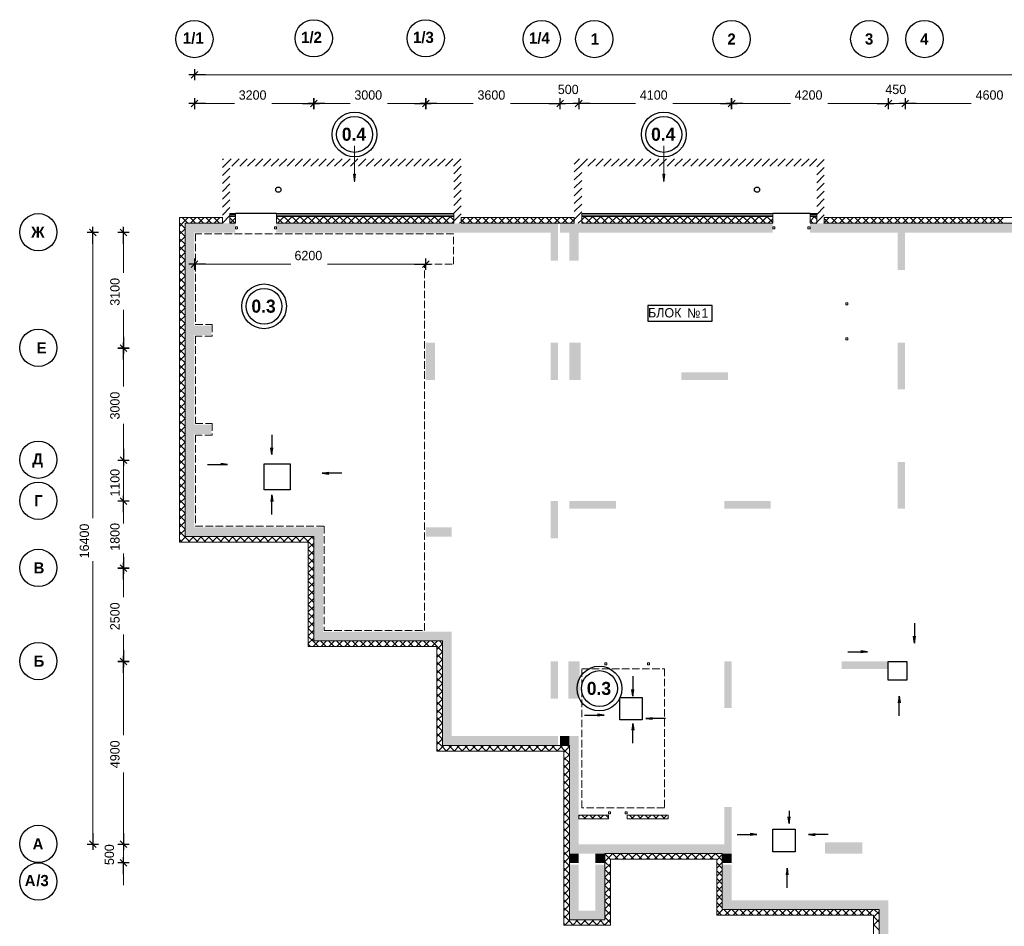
# Model space of a CAD drawing. Header units: millimetres. Extents: x -93479 to 1057970, y -66333 to 172656.
# Tile 471 of 473: x 963027 to 989418, y 95422 to 119730. Entities that reach past the tile are written whole.
import ezdxf

# ---------------------------------------------------------------- set-up
doc = ezdxf.new("R2010")
doc.units = ezdxf.units.MM
doc.linetypes.add('______2', pattern=[270, 200, -70])
doc.linetypes.add('______5', pattern=[1100, 800, -100, 100, -100])
for name, color, linetype, lineweight in [('Standard', 7, 'Continuous', 25), ('Навесной фасад', 7, 'Continuous', 25), ('Общий01', 7, 'Continuous', 13), ('Оси', 40, '______5', 18), ('Стена', 7, 'Continuous', 50), ('Уровень пола', 7, 'Continuous', 13)]:
    doc.layers.add(name, color=color, linetype=linetype, lineweight=lineweight)
doc.layers.add('Стена_ бетон несущ.', color=7, linetype='Continuous', lineweight=70, true_color=0xb4b496)
doc.styles.add('MtXpl_Century_Gothic', font='GOTHIC.TTF')
doc.styles.add('MtXpl_Century_Gothic_1', font='GOTHICB.TTF')
doc.styles.add('MtXpl_Segoe_UI_Symbo', font='seguisym.ttf')

# ---------------------------------------------------------------- blocks, each defined once
blk = doc.blocks.new('проверка')
at = {"layer": 'Навесной фасад', "linetype": 'Continuous', "lineweight": 18, "true_color": 0xf0b464, "transparency": 33554687}
for points in [[(-4636, -3137), (-4486, -3137), (-4486, -3097), (-4636, -3097)], [(-3386, -3137), (1364, -3137), (1364, -3097), (-3386, -3097)], [(4794, -3137), (9914, -3137), (9914, -3097), (4794, -3097)], [(11094, -3097), (10914, -3097), (10914, -3137), (11094, -3137)]]:
    blk.add_hatch(color=31, dxfattribs=at).paths.add_polyline_path(points)
at = {"layer": 'Стена_ бетон несущ.', "linetype": 'Continuous', "lineweight": 18, "true_color": 0xf1f1f1, "transparency": 33554687}
for points in [[(-5836, -3607), (-4486, -3607), (-4486, -3357), (-5836, -3357)], [(-3386, -3607), (3964, -3607), (3964, -3357), (-3386, -3357)], [(4164, -4357), (4164, -3357), (3964, -3357), (3964, -4357)], [(4214, -3607), (9914, -3607), (9914, -3357), (4214, -3357)], [(13264, -3357), (10914, -3357), (10914, -3607), (13264, -3607)], [(13464, -4607), (13464, -3357), (13264, -3357), (13264, -4607)], [(13464, -3607), (17864, -3607), (17864, -3357), (13464, -3357)], [(-5586, -8756), (-5586, -3607), (-5836, -3607), (-5836, -8756)], [(4714, -4357), (4714, -3607), (4464, -3607), (4464, -4357)], [(-5586, -6356), (-5136, -6356), (-5136, -6106), (-5586, -6106)], [(614, -6557), (614, -7557), (864, -7557), (864, -6557)], [(4164, -7557), (4164, -6557), (3964, -6557), (3964, -7557)], [(4764, -7557), (4764, -6557), (4464, -6557), (4464, -7557)], [(13264, -6557), (13264, -7807), (13464, -7807), (13464, -6557)], [(8714, -7357), (7464, -7357), (7464, -7557), (8714, -7557)], [(-5586, -11757), (-5586, -8756), (-5836, -8756), (-5836, -11757)], [(-5136, -8756), (-5586, -8756), (-5586, -9006), (-5136, -9006)], [(13464, -11007), (13464, -9757), (13264, -9757), (13264, -11007)], [(3964, -10807), (3964, -11807), (4164, -11807), (4164, -10807)], [(4464, -11007), (5714, -11007), (5714, -10807), (4464, -10807)], [(8614, -11007), (9864, -11007), (9864, -10807), (8614, -10807)], [(-2386, -11507), (-5586, -11507), (-5586, -11757), (-2386, -11757)], [(-2136, -14557), (-2136, -11507), (-2386, -11507), (-2386, -14557)], [(1314, -11507), (614, -11507), (614, -11757), (1314, -11757)], [(1314, -14307), (-2136, -14307), (-2136, -14557), (1314, -14557)], [(1314, -17357), (1314, -14557), (1064, -14557), (1064, -17357)], [(4164, -16107), (4164, -15107), (3964, -15107), (3964, -16107)], [(4739, -16107), (4739, -15107), (4439, -15107), (4439, -16107)], [(8814, -16357), (8814, -15107), (8614, -15107), (8614, -16357)], [(13013, -15107), (11764, -15107), (11764, -15307), (13013, -15307)], [(4164, -17107), (1314, -17107), (1314, -17357), (4164, -17357)], [(4464, -17107), (4214, -17107), (4214, -17357), (4464, -17357)], [(4714, -20257), (4714, -17107), (4464, -17107), (4464, -20257)], [(8814, -20257), (8814, -19007), (8614, -19007), (8614, -20257)], [(8614, -20007), (4714, -20007), (4714, -20257), (5164, -20257), (5414, -20257), (8614, -20257)], [(12314, -19957), (11314, -19957), (11314, -20257), (12314, -20257)], [(4714, -20507), (4714, -20257), (4464, -20257), (4464, -20507)], [(5164, -20257), (5164, -20507), (5414, -20507), (5414, -20257)], [(8814, -20507), (8814, -20257), (8564, -20257), (8564, -20507)], [(4714, -22037), (4714, -20557), (4464, -20557), (4464, -22037)], [(5164, -20557), (5164, -21787), (5414, -21787), (5414, -20557)], [(8814, -21757), (8814, -20557), (8564, -20557), (8564, -21757)], [(12764, -21507), (8814, -21507), (8814, -21757), (12764, -21757)], [(13014, -26257), (13014, -21507), (12764, -21507), (12764, -21757), (12764, -26257)], [(5414, -21787), (4714, -21787), (4714, -22037), (5414, -22037)]]:
    blk.add_hatch(color=7, dxfattribs=at).paths.add_polyline_path(points)
at = {"layer": 'Уровень пола', "linetype": 'Continuous', "lineweight": 13, "transparency": 33554687}
for points in [[(-1324, -2039), (-1294, -2249), (-1264, -2039)], [(6966, -2039), (6996, -2249), (7026, -2039)]]:
    blk.add_hatch(color=202, dxfattribs=at).paths.add_polyline_path(points)
at = {"color": 0, "linetype": 'ByBlock', "lineweight": -2}
for p, q in [((-5286, 625), (-5736, 625)), ((-5496, 715), (-5676, 535)), ((-5586, 775), (-5586, 475)), ((-5586, 0), (-5586, -300)), ((-2386, -300), (-2386, 0)), ((-2386, 0), (-2386, -300)), ((614, -300), (614, 0)), ((614, 0), (614, -300)), ((4214, -300), (4214, 0)), ((4214, -300), (4214, 0)), ((4714, 0), (4714, -300)), ((4714, 0), (4714, -300)), ((8814, -300), (8814, 0)), ((8814, 0), (8814, -300)), ((13014, -300), (13014, 0)), ((13014, -300), (13014, 0)), ((13464, 0), (13464, -300)), ((13464, 0), (13464, -300)), ((-5286, -150), (-5736, -150)), ((-5496, -60), (-5676, -240)), ((-2686, -150), (-2236, -150)), ((-2086, -150), (-2536, -150)), ((-2476, -240), (-2296, -60)), ((-2296, -60), (-2476, -240)), ((314, -150), (764, -150)), ((914, -150), (464, -150)), ((524, -240), (704, -60)), ((704, -60), (524, -240)), ((3914, -150), (4364, -150)), ((3914, -150), (4364, -150)), ((4124, -240), (4304, -60)), ((4124, -240), (4304, -60)), ((5014, -150), (4564, -150)), ((5014, -150), (4564, -150)), ((4804, -60), (4624, -240)), ((4804, -60), (4624, -240)), ((8514, -150), (8964, -150)), ((9114, -150), (8664, -150)), ((8724, -240), (8904, -60)), ((8904, -60), (8724, -240)), ((12714, -150), (13164, -150)), ((12714, -150), (13164, -150)), ((12924, -240), (13104, -60)), ((12924, -240), (13104, -60)), ((13764, -150), (13314, -150)), ((13764, -150), (13314, -150)), ((13554, -60), (13374, -240)), ((13554, -60), (13374, -240)), ((-8156, -3607), (-8456, -3607)), ((-8216, -3697), (-8396, -3517)), ((-8306, -3907), (-8306, -3457)), ((-7336, -3607), (-7636, -3607)), ((-7396, -3697), (-7576, -3517)), ((-7486, -3907), (-7486, -3457)), ((-5286, -4454), (-5736, -4454)), ((-5496, -4364), (-5676, -4544)), ((-5586, -4304), (-5586, -4604)), ((314, -4454), (764, -4454)), ((524, -4544), (704, -4364)), ((614, -4604), (614, -4304)), ((-7486, -6407), (-7486, -6857)), ((-7486, -7007), (-7486, -6557)), ((-7336, -6707), (-7636, -6707)), ((-7636, -6707), (-7336, -6707)), ((-7396, -6797), (-7576, -6617)), ((-7576, -6617), (-7396, -6797)), ((-7486, -9407), (-7486, -9857)), ((-7486, -9407), (-7486, -9857)), ((-7636, -9707), (-7336, -9707)), ((-7636, -9707), (-7336, -9707)), ((-7576, -9617), (-7396, -9797)), ((-7576, -9617), (-7396, -9797)), ((-7336, -10807), (-7636, -10807)), ((-7336, -10807), (-7636, -10807)), ((-7396, -10897), (-7576, -10717)), ((-7396, -10897), (-7576, -10717)), ((-7486, -11107), (-7486, -10657)), ((-7486, -11107), (-7486, -10657)), ((-7486, -12307), (-7486, -12757)), ((-7336, -12607), (-7636, -12607)), ((-7636, -12607), (-7336, -12607)), ((-7396, -12697), (-7576, -12517)), ((-7576, -12517), (-7396, -12697)), ((-7486, -12907), (-7486, -12457)), ((-7396, -15197), (-7576, -15017)), ((-7576, -15017), (-7396, -15197)), ((-7486, -14807), (-7486, -15257)), ((-7486, -15407), (-7486, -14957)), ((-7336, -15107), (-7636, -15107)), ((-7636, -15107), (-7336, -15107)), ((-8306, -19707), (-8306, -20157)), ((-7486, -19707), (-7486, -20157)), ((-7486, -19707), (-7486, -20157)), ((-8456, -20007), (-8156, -20007)), ((-8396, -19917), (-8216, -20097)), ((-7636, -20007), (-7336, -20007)), ((-7636, -20007), (-7336, -20007)), ((-7576, -19917), (-7396, -20097)), ((-7576, -19917), (-7396, -20097)), ((-7336, -20507), (-7636, -20507)), ((-7396, -20597), (-7576, -20417)), ((-7486, -20807), (-7486, -20357))]:
    blk.add_line(p, q, dxfattribs=at)
for centre, radius in [((-5587, 1581), 500), ((-2387, 1601), 500), ((613, 1601), 500), ((3723, 1581), 500), ((5133, 1581), 500), ((8813, 1581), 500), ((12503, 1581), 500), ((13983, 1581), 500), ((-1294, -976), 600), ((-1294, -976), 480), ((6996, -976), 600), ((6996, -976), 480), ((-9769, -3597), 500), ((-3719, -5584), 600), ((-3719, -5584), 480), ((-9769, -6697), 500), ((-9769, -9697), 500), ((-9769, -10797), 500), ((-9769, -12597), 500), ((-9769, -15097), 500), ((5271, -15833), 600), ((5271, -15833), 480), ((-9769, -19997), 500), ((-9769, -21007), 500)]:
    blk.add_circle(centre, radius, dxfattribs=at)
at = {"layer": 'Standard', "color": 7, "linetype": 'Continuous', "lineweight": 13, "transparency": 33554687}
for p, q in [((-4486, -3454), (-4430, -3454)), ((-4486, -3510), (-4486, -3454)), ((-4430, -3510), (-4486, -3510)), ((-4430, -3454), (-4430, -3510)), ((-3442, -3454), (-3386, -3454)), ((-3442, -3510), (-3442, -3454)), ((-3386, -3510), (-3442, -3510)), ((-3386, -3454), (-3386, -3510)), ((9914, -3454), (9970, -3454)), ((9914, -3510), (9914, -3454)), ((9970, -3510), (9914, -3510)), ((9970, -3454), (9970, -3510)), ((10858, -3454), (10914, -3454)), ((10858, -3510), (10858, -3454)), ((10914, -3510), (10858, -3510)), ((10914, -3454), (10914, -3510)), ((11876, -5543), (11876, -5487)), ((11876, -5487), (11932, -5487)), ((11932, -5487), (11932, -5543)), ((11932, -5543), (11876, -5543)), ((11876, -6487), (11876, -6431)), ((11876, -6431), (11932, -6431)), ((11932, -6487), (11876, -6487)), ((11932, -6431), (11932, -6487)), ((5414, -15139), (5470, -15139)), ((5414, -15195), (5414, -15139)), ((5470, -15195), (5414, -15195)), ((5470, -15139), (5470, -15195)), ((6614, -15139), (6558, -15139)), ((6558, -15139), (6558, -15195)), ((6558, -15195), (6614, -15195)), ((6614, -15195), (6614, -15139)), ((5514, -19139), (5570, -19139)), ((5514, -19195), (5514, -19139)), ((5570, -19195), (5514, -19195)), ((5570, -19139), (5570, -19195)), ((5958, -19139), (6014, -19139)), ((5958, -19195), (5958, -19139)), ((6014, -19195), (5958, -19195)), ((6014, -19139), (6014, -19195))]:
    blk.add_line(p, q, dxfattribs=at)
at = {"layer": 'Standard', "color": 7, "linetype": 'Continuous', "lineweight": 25, "transparency": 33554687}
for p, q in [((-3716, -9807), (-3016, -9807)), ((-3716, -10507), (-3716, -9807)), ((-3716, -9807), (-3716, -9807)), ((-3016, -9807), (-3016, -10507)), ((-3016, -10507), (-3716, -10507)), ((13013, -15107), (13513, -15107)), ((13013, -15607), (13013, -15107)), ((13013, -15107), (13013, -15107)), ((13513, -15107), (13513, -15607)), ((13513, -15607), (13013, -15607)), ((5814, -16072), (6414, -16072)), ((5814, -16672), (5814, -16072)), ((5814, -16072), (5814, -16072)), ((6414, -16072), (6414, -16672)), ((6414, -16672), (5814, -16672)), ((9914, -19607), (10514, -19607)), ((9914, -20207), (9914, -19607)), ((9914, -19607), (9914, -19607)), ((10514, -19607), (10514, -20207)), ((10514, -20207), (9914, -20207))]:
    blk.add_line(p, q, dxfattribs=at)
at = {"layer": 'Навесной фасад', "color": 7, "linetype": 'Continuous', "lineweight": 13, "transparency": 33554687}
for p, q in [((-4486, -3097), (-4636, -3097)), ((-4636, -3097), (-4636, -3137)), ((-4486, -3137), (-4636, -3137)), ((-4636, -3137), (-4636, -3177)), ((-4636, -3137), (-4486, -3137)), ((-4486, -3097), (-4486, -3137)), ((-4486, -3137), (-4486, -3177)), ((-3386, -3137), (-3386, -3097)), ((1364, -3097), (-3386, -3097)), ((-3386, -3177), (-3386, -3137)), ((1364, -3137), (-3386, -3137)), ((-3386, -3137), (1364, -3137)), ((1364, -3137), (1364, -3097)), ((1364, -3177), (1364, -3137)), ((9914, -3097), (4794, -3097)), ((4794, -3097), (4794, -3137)), ((4794, -3137), (9914, -3137)), ((9914, -3137), (4794, -3137)), ((4794, -3137), (4794, -3177)), ((9914, -3097), (9914, -3137)), ((9914, -3137), (9914, -3177)), ((10914, -3137), (10914, -3097)), ((11094, -3097), (10914, -3097)), ((10914, -3177), (10914, -3137)), ((10914, -3137), (11094, -3137)), ((11094, -3137), (10914, -3137)), ((11094, -3137), (11094, -3097)), ((11094, -3177), (11094, -3137)), ((-4636, -3177), (-4486, -3177)), ((-3386, -3177), (1364, -3177)), ((4794, -3177), (9914, -3177)), ((10914, -3177), (11094, -3177))]:
    blk.add_line(p, q, dxfattribs=at)
at = {"layer": 'Навесной фасад', "color": 7, "linetype": 'Continuous', "lineweight": 25, "transparency": 33554687}
for p, q in [((-3386, -3097), (-4486, -3097)), ((10914, -3097), (9914, -3097))]:
    blk.add_line(p, q, dxfattribs=at)
at = {"layer": 'Навесной фасад', "color": 41, "linetype": 'Continuous', "lineweight": 13, "transparency": 33554687}
for p, q in [((-4836, -3207), (-5986, -3207)), ((-5986, -3207), (-5986, -3357)), ((-5986, -3357), (-5986, -11907)), ((-5836, -3607), (-5836, -3357)), ((-5836, -3357), (-4836, -3357)), ((-4836, -3357), (-4836, -3207)), ((-4486, -3177), (-4636, -3177)), ((-4636, -3177), (-4636, -3357)), ((-4636, -3357), (-4486, -3357)), ((-4486, -3177), (-4486, -3357)), ((-3386, -3357), (-3386, -3177)), ((1364, -3177), (-3386, -3177)), ((-3386, -3357), (1364, -3357)), ((1364, -3357), (1364, -3177)), ((4594, -3207), (1564, -3207)), ((1564, -3207), (1564, -3357)), ((1564, -3357), (3964, -3357)), ((3964, -3357), (4164, -3357)), ((4164, -3357), (4214, -3357)), ((4214, -3357), (4594, -3357)), ((4594, -3357), (4594, -3207)), ((9914, -3177), (4794, -3177)), ((4794, -3177), (4794, -3357)), ((4794, -3357), (9914, -3357)), ((9914, -3177), (9914, -3357)), ((10914, -3357), (10914, -3177)), ((11094, -3177), (10914, -3177)), ((10914, -3357), (11094, -3357)), ((11094, -3357), (11094, -3177)), ((41314, -3207), (11294, -3207)), ((11294, -3207), (11294, -3357)), ((11294, -3357), (38864, -3357)), ((-5836, -8756), (-5836, -3607)), ((-5836, -11757), (-5836, -8756)), ((-5586, -11757), (-5836, -11757)), ((-2386, -11757), (-5586, -11757)), ((-2386, -11907), (-2386, -11757)), ((-5986, -11907), (-5836, -11907)), ((-5836, -11907), (-2536, -11907)), ((-2536, -11907), (-2536, -14707)), ((-2386, -14557), (-2386, -11907)), ((-2536, -14707), (-2386, -14707)), ((-2136, -14557), (-2386, -14557)), ((-2386, -14707), (914, -14707)), ((1064, -14557), (-2136, -14557)), ((914, -14707), (914, -17507)), ((1064, -14707), (1064, -14557)), ((1064, -17357), (1064, -14707)), ((1314, -17357), (1064, -17357)), ((4164, -17357), (1314, -17357)), ((4214, -17357), (4164, -17357)), ((4464, -17357), (4214, -17357)), ((4464, -17507), (4464, -17357)), ((914, -17507), (1064, -17507)), ((1064, -17507), (4314, -17507)), ((4314, -17507), (4314, -22176)), ((4464, -20257), (4464, -17507)), ((5514, -19227), (4714, -19227)), ((4714, -19227), (4714, -19327)), ((5514, -19227), (5514, -19327)), ((6014, -19327), (6014, -19227)), ((7114, -19227), (6014, -19227)), ((7114, -19327), (7114, -19227)), ((4714, -19327), (5514, -19327)), ((6014, -19327), (7114, -19327)), ((4464, -22026), (4464, -20257)), ((5414, -20257), (5414, -20507)), ((5564, -20257), (5414, -20257)), ((8414, -20257), (5564, -20257)), ((8564, -20257), (8414, -20257)), ((8564, -20507), (8564, -20257)), ((5414, -20507), (5414, -20557)), ((5414, -20557), (5414, -21787)), ((5564, -20407), (8414, -20407)), ((5564, -22176), (5564, -20407)), ((8414, -20407), (8414, -21907)), ((8564, -20557), (8564, -20507)), ((8564, -21757), (8564, -20557)), ((5414, -21787), (5414, -22037)), ((8814, -21757), (8564, -21757)), ((12764, -21757), (8814, -21757)), ((12764, -21907), (12764, -21757)), ((4464, -22037), (4464, -22026)), ((4714, -22037), (4464, -22037)), ((5414, -22037), (4714, -22037)), ((8414, -21907), (8564, -21907)), ((8564, -21907), (12614, -21907)), ((12614, -21907), (12614, -26407)), ((12764, -26257), (12764, -21907)), ((4314, -22176), (4464, -22176)), ((4464, -22176), (5414, -22176)), ((5414, -22176), (5564, -22176))]:
    blk.add_line(p, q, dxfattribs=at)
at = {"layer": 'Навесной фасад', "color": 41, "linetype": 'Continuous', "lineweight": 18, "transparency": 33554687}
for p, q in [((-5986, -3229), (-5965, -3207)), ((-5977, -3357), (-5986, -3347)), ((-5986, -3441), (-5902, -3357)), ((-5836, -3497), (-5977, -3357)), ((-5765, -3357), (-5915, -3207)), ((-5902, -3357), (-5752, -3207)), ((-5553, -3357), (-5703, -3207)), ((-5690, -3357), (-5540, -3207)), ((-5341, -3357), (-5491, -3207)), ((-5478, -3357), (-5328, -3207)), ((-5128, -3357), (-5278, -3207)), ((-5266, -3357), (-5116, -3207)), ((-4916, -3357), (-5066, -3207)), ((-5054, -3357), (-4904, -3207)), ((-4836, -3225), (-4854, -3207)), ((-4842, -3357), (-4836, -3352)), ((-4492, -3357), (-4636, -3212)), ((-4630, -3357), (-4486, -3214)), ((-3219, -3357), (-3386, -3190)), ((-3357, -3357), (-3177, -3177)), ((-3007, -3357), (-3187, -3177)), ((-3145, -3357), (-2965, -3177)), ((-2795, -3357), (-2975, -3177)), ((-2933, -3357), (-2753, -3177)), ((-2583, -3357), (-2763, -3177)), ((-2721, -3357), (-2541, -3177)), ((-2371, -3357), (-2551, -3177)), ((-2508, -3357), (-2328, -3177)), ((-2159, -3357), (-2339, -3177)), ((-2296, -3357), (-2116, -3177)), ((-1946, -3357), (-2126, -3177)), ((-2084, -3357), (-1904, -3177)), ((-1734, -3357), (-1914, -3177)), ((-1872, -3357), (-1692, -3177)), ((-1522, -3357), (-1702, -3177)), ((-1660, -3357), (-1480, -3177)), ((-1310, -3357), (-1490, -3177)), ((-1448, -3357), (-1268, -3177)), ((-1098, -3357), (-1278, -3177)), ((-1236, -3357), (-1056, -3177)), ((-886, -3357), (-1066, -3177)), ((-1023, -3357), (-843, -3177)), ((-674, -3357), (-854, -3177)), ((-811, -3357), (-631, -3177)), ((-461, -3357), (-641, -3177)), ((-599, -3357), (-419, -3177)), ((-249, -3357), (-429, -3177)), ((-387, -3357), (-207, -3177)), ((-37, -3357), (-217, -3177)), ((-175, -3357), (5, -3177)), ((175, -3357), (-5, -3177)), ((37, -3357), (217, -3177)), ((387, -3357), (207, -3177)), ((249, -3357), (429, -3177)), ((599, -3357), (419, -3177)), ((461, -3357), (641, -3177)), ((811, -3357), (631, -3177)), ((674, -3357), (854, -3177)), ((1023, -3357), (843, -3177)), ((886, -3357), (1066, -3177)), ((1236, -3357), (1056, -3177)), ((1098, -3357), (1278, -3177)), ((1364, -3273), (1268, -3177)), ((1310, -3357), (1364, -3303)), ((1564, -3316), (1672, -3207)), ((1660, -3357), (1564, -3261)), ((1872, -3357), (1722, -3207)), ((1734, -3357), (1884, -3207)), ((2084, -3357), (1934, -3207)), ((1946, -3357), (2096, -3207)), ((2296, -3357), (2146, -3207)), ((2159, -3357), (2309, -3207)), ((2508, -3357), (2358, -3207)), ((2371, -3357), (2521, -3207)), ((2721, -3357), (2571, -3207)), ((2583, -3357), (2733, -3207)), ((2933, -3357), (2783, -3207)), ((2795, -3357), (2945, -3207)), ((3145, -3357), (2995, -3207)), ((3007, -3357), (3157, -3207)), ((3357, -3357), (3207, -3207)), ((3219, -3357), (3369, -3207)), ((3569, -3357), (3419, -3207)), ((3431, -3357), (3581, -3207)), ((3781, -3357), (3631, -3207)), ((3643, -3357), (3793, -3207)), ((3993, -3357), (3843, -3207)), ((3856, -3357), (4006, -3207)), ((4205, -3357), (4055, -3207)), ((4068, -3357), (4218, -3207)), ((4418, -3357), (4268, -3207)), ((4280, -3357), (4430, -3207)), ((4594, -3321), (4480, -3207)), ((4492, -3357), (4594, -3255)), ((4794, -3268), (4884, -3177)), ((4842, -3357), (4794, -3309)), ((5054, -3357), (4874, -3177)), ((4916, -3357), (5096, -3177)), ((5266, -3357), (5086, -3177)), ((5128, -3357), (5308, -3177)), ((5478, -3357), (5298, -3177)), ((5341, -3357), (5521, -3177)), ((5690, -3357), (5510, -3177)), ((5553, -3357), (5733, -3177)), ((5902, -3357), (5722, -3177)), ((5765, -3357), (5945, -3177)), ((6115, -3357), (5935, -3177)), ((5977, -3357), (6157, -3177)), ((6327, -3357), (6147, -3177)), ((6189, -3357), (6369, -3177)), ((6539, -3357), (6359, -3177)), ((6401, -3357), (6581, -3177)), ((6751, -3357), (6571, -3177)), ((6613, -3357), (6793, -3177)), ((6963, -3357), (6783, -3177)), ((6825, -3357), (7005, -3177)), ((7175, -3357), (6995, -3177)), ((7038, -3357), (7218, -3177)), ((7387, -3357), (7207, -3177)), ((7250, -3357), (7430, -3177)), ((7600, -3357), (7420, -3177)), ((7462, -3357), (7642, -3177)), ((7812, -3357), (7632, -3177)), ((7674, -3357), (7854, -3177)), ((8024, -3357), (7844, -3177)), ((7886, -3357), (8066, -3177)), ((8236, -3357), (8056, -3177)), ((8098, -3357), (8278, -3177)), ((8448, -3357), (8268, -3177)), ((8310, -3357), (8490, -3177)), ((8660, -3357), (8480, -3177)), ((8522, -3357), (8702, -3177)), ((8872, -3357), (8692, -3177)), ((8735, -3357), (8915, -3177)), ((9084, -3357), (8904, -3177)), ((8947, -3357), (9127, -3177)), ((9297, -3357), (9117, -3177)), ((9159, -3357), (9339, -3177)), ((9509, -3357), (9329, -3177)), ((9371, -3357), (9551, -3177)), ((9721, -3357), (9541, -3177)), ((9583, -3357), (9763, -3177)), ((9914, -3337), (9753, -3177)), ((9795, -3357), (9914, -3239)), ((10914, -3299), (11036, -3177)), ((10994, -3357), (10914, -3277)), ((11094, -3245), (11026, -3177)), ((11068, -3357), (11094, -3331)), ((11294, -3344), (11430, -3207)), ((11418, -3357), (11294, -3232)), ((11630, -3357), (11480, -3207)), ((11492, -3357), (11642, -3207)), ((11842, -3357), (11692, -3207)), ((11704, -3357), (11854, -3207)), ((12054, -3357), (11904, -3207)), ((11917, -3357), (12067, -3207)), ((12266, -3357), (12116, -3207)), ((12129, -3357), (12279, -3207)), ((12479, -3357), (12329, -3207)), ((12341, -3357), (12491, -3207)), ((12691, -3357), (12541, -3207)), ((12553, -3357), (12703, -3207)), ((12903, -3357), (12753, -3207)), ((12765, -3357), (12915, -3207)), ((13115, -3357), (12965, -3207)), ((12977, -3357), (13127, -3207)), ((13327, -3357), (13177, -3207)), ((13189, -3357), (13339, -3207)), ((13539, -3357), (13389, -3207)), ((13402, -3357), (13552, -3207)), ((13751, -3357), (13601, -3207)), ((13614, -3357), (13764, -3207)), ((13964, -3357), (13814, -3207)), ((13826, -3357), (13976, -3207)), ((14176, -3357), (14026, -3207)), ((14038, -3357), (14188, -3207)), ((14388, -3357), (14238, -3207)), ((14250, -3357), (14400, -3207)), ((14600, -3357), (14450, -3207)), ((14462, -3357), (14612, -3207)), ((14812, -3357), (14662, -3207)), ((14674, -3357), (14824, -3207)), ((15024, -3357), (14874, -3207)), ((14886, -3357), (15036, -3207)), ((15236, -3357), (15086, -3207)), ((15099, -3357), (15249, -3207)), ((15448, -3357), (15298, -3207)), ((15311, -3357), (15461, -3207)), ((15661, -3357), (15511, -3207)), ((15523, -3357), (15673, -3207)), ((15873, -3357), (15723, -3207)), ((15735, -3357), (15885, -3207)), ((16085, -3357), (15935, -3207)), ((15947, -3357), (16097, -3207)), ((-5986, -3653), (-5836, -3503)), ((-5836, -3710), (-5986, -3560)), ((-5986, -3865), (-5836, -3715)), ((-5836, -3922), (-5986, -3772)), ((-5986, -4077), (-5836, -3927)), ((-5836, -4134), (-5986, -3984)), ((-5986, -4289), (-5836, -4139)), ((-5836, -4346), (-5986, -4196)), ((-5986, -4501), (-5836, -4351)), ((-5836, -4558), (-5986, -4408)), ((-5986, -4714), (-5836, -4564)), ((-5836, -4770), (-5986, -4620)), ((-5986, -4926), (-5836, -4776)), ((-5836, -4982), (-5986, -4832)), ((-5986, -5138), (-5836, -4988)), ((-5836, -5195), (-5986, -5045)), ((-5986, -5350), (-5836, -5200)), ((-5836, -5407), (-5986, -5257)), ((-5986, -5562), (-5836, -5412)), ((-5836, -5619), (-5986, -5469)), ((-5986, -5774), (-5836, -5624)), ((-5836, -5831), (-5986, -5681)), ((-5986, -5986), (-5836, -5836)), ((-5836, -6043), (-5986, -5893)), ((-5986, -6198), (-5836, -6048)), ((-5836, -6255), (-5986, -6105)), ((-5986, -6411), (-5836, -6261)), ((-5836, -6467), (-5986, -6317)), ((-5986, -6623), (-5836, -6473)), ((-5836, -6679), (-5986, -6529)), ((-5986, -6835), (-5836, -6685)), ((-5836, -6892), (-5986, -6742)), ((-5986, -7047), (-5836, -6897)), ((-5836, -7104), (-5986, -6954)), ((-5986, -7259), (-5836, -7109)), ((-5836, -7316), (-5986, -7166)), ((-5986, -7471), (-5836, -7321)), ((-5836, -7528), (-5986, -7378)), ((-5986, -7683), (-5836, -7533)), ((-5836, -7740), (-5986, -7590)), ((-5986, -7896), (-5836, -7746)), ((-5836, -7952), (-5986, -7802)), ((-5986, -8108), (-5836, -7958)), ((-5836, -8164), (-5986, -8014)), ((-5986, -8320), (-5836, -8170)), ((-5836, -8377), (-5986, -8227)), ((-5986, -8532), (-5836, -8382)), ((-5836, -8589), (-5986, -8439)), ((-5986, -8744), (-5836, -8594)), ((-5836, -8801), (-5986, -8651)), ((-5986, -8956), (-5836, -8806)), ((-5836, -9013), (-5986, -8863)), ((-5986, -9168), (-5836, -9018)), ((-5836, -9225), (-5986, -9075)), ((-5986, -9380), (-5836, -9230)), ((-5836, -9437), (-5986, -9287)), ((-5986, -9593), (-5836, -9443)), ((-5836, -9649), (-5986, -9499)), ((-5986, -9805), (-5836, -9655)), ((-5836, -9861), (-5986, -9711)), ((-5986, -10017), (-5836, -9867)), ((-5836, -10074), (-5986, -9924)), ((-5986, -10229), (-5836, -10079)), ((-5836, -10286), (-5986, -10136)), ((-5986, -10441), (-5836, -10291)), ((-5836, -10498), (-5986, -10348)), ((-5986, -10653), (-5836, -10503)), ((-5836, -10710), (-5986, -10560)), ((-5986, -10865), (-5836, -10715)), ((-5836, -10922), (-5986, -10772)), ((-5986, -11078), (-5836, -10928)), ((-5836, -11134), (-5986, -10984)), ((-5986, -11290), (-5836, -11140)), ((-5836, -11346), (-5986, -11196)), ((-5986, -11502), (-5836, -11352)), ((-5836, -11558), (-5986, -11408)), ((-5986, -11714), (-5836, -11564)), ((-5836, -11771), (-5986, -11621)), ((-5912, -11907), (-5986, -11833)), ((-5967, -11907), (-5836, -11776)), ((-5836, -11776), (-5817, -11757)), ((-5700, -11907), (-5836, -11771)), ((-5755, -11907), (-5605, -11757)), ((-5488, -11907), (-5638, -11757)), ((-5543, -11907), (-5393, -11757)), ((-5276, -11907), (-5426, -11757)), ((-5331, -11907), (-5181, -11757)), ((-5064, -11907), (-5214, -11757)), ((-5119, -11907), (-4969, -11757)), ((-4852, -11907), (-5002, -11757)), ((-4907, -11907), (-4757, -11757)), ((-4639, -11907), (-4789, -11757)), ((-4694, -11907), (-4544, -11757)), ((-4427, -11907), (-4577, -11757)), ((-4482, -11907), (-4332, -11757)), ((-4215, -11907), (-4365, -11757)), ((-4270, -11907), (-4120, -11757)), ((-4003, -11907), (-4153, -11757)), ((-4058, -11907), (-3908, -11757)), ((-3791, -11907), (-3941, -11757)), ((-3846, -11907), (-3696, -11757)), ((-3579, -11907), (-3729, -11757)), ((-3634, -11907), (-3484, -11757)), ((-3367, -11907), (-3517, -11757)), ((-3422, -11907), (-3272, -11757)), ((-3154, -11907), (-3304, -11757)), ((-3209, -11907), (-3059, -11757)), ((-2942, -11907), (-3092, -11757)), ((-2997, -11907), (-2847, -11757)), ((-2730, -11907), (-2880, -11757)), ((-2785, -11907), (-2635, -11757)), ((-2518, -11907), (-2668, -11757)), ((-2573, -11907), (-2423, -11757)), ((-2386, -11827), (-2456, -11757)), ((-2536, -12082), (-2386, -11932)), ((-2386, -12251), (-2536, -12101)), ((-2386, -12039), (-2518, -11907)), ((-2536, -12294), (-2386, -12144)), ((-2386, -12463), (-2536, -12313)), ((-2536, -12507), (-2386, -12357)), ((-2386, -12675), (-2536, -12525)), ((-2536, -12719), (-2386, -12569)), ((-2386, -12887), (-2536, -12737)), ((-2536, -12931), (-2386, -12781)), ((-2386, -13099), (-2536, -12949)), ((-2536, -13143), (-2386, -12993)), ((-2386, -13311), (-2536, -13161)), ((-2536, -13355), (-2386, -13205)), ((-2386, -13524), (-2536, -13374)), ((-2536, -13567), (-2386, -13417)), ((-2386, -13736), (-2536, -13586)), ((-2536, -13779), (-2386, -13629)), ((-2386, -13948), (-2536, -13798)), ((-2536, -13991), (-2386, -13841)), ((-2386, -14160), (-2536, -14010)), ((-2536, -14204), (-2386, -14054)), ((-2386, -14372), (-2536, -14222)), ((-2536, -14416), (-2386, -14266)), ((-2386, -14584), (-2536, -14434)), ((-2536, -14628), (-2386, -14478)), ((-2476, -14707), (-2536, -14646)), ((-2403, -14707), (-2386, -14690)), ((-2386, -14690), (-2253, -14557)), ((-2264, -14707), (-2386, -14584)), ((-2052, -14707), (-2202, -14557)), ((-2191, -14707), (-2041, -14557)), ((-1839, -14707), (-1989, -14557)), ((-1979, -14707), (-1829, -14557)), ((-1627, -14707), (-1777, -14557)), ((-1767, -14707), (-1617, -14557)), ((-1415, -14707), (-1565, -14557)), ((-1555, -14707), (-1405, -14557)), ((-1203, -14707), (-1353, -14557)), ((-1343, -14707), (-1193, -14557)), ((-991, -14707), (-1141, -14557)), ((-1130, -14707), (-980, -14557)), ((-779, -14707), (-929, -14557)), ((-918, -14707), (-768, -14557)), ((-567, -14707), (-717, -14557)), ((-706, -14707), (-556, -14557)), ((-354, -14707), (-504, -14557)), ((-494, -14707), (-344, -14557)), ((-142, -14707), (-292, -14557)), ((-282, -14707), (-132, -14557)), ((70, -14707), (-80, -14557)), ((-70, -14707), (80, -14557)), ((282, -14707), (132, -14557)), ((142, -14707), (292, -14557)), ((494, -14707), (344, -14557)), ((354, -14707), (504, -14557)), ((706, -14707), (556, -14557)), ((567, -14707), (717, -14557)), ((918, -14707), (768, -14557)), ((779, -14707), (929, -14557)), ((914, -14784), (991, -14707)), ((1064, -14852), (918, -14707)), ((1064, -14640), (980, -14557)), ((991, -14707), (1064, -14634)), ((914, -14996), (1064, -14846)), ((1064, -15064), (914, -14914)), ((914, -15208), (1064, -15058)), ((1064, -15277), (914, -15127)), ((914, -15421), (1064, -15271)), ((1064, -15489), (914, -15339)), ((914, -15633), (1064, -15483)), ((1064, -15701), (914, -15551)), ((914, -15845), (1064, -15695)), ((1064, -15913), (914, -15763)), ((914, -16057), (1064, -15907)), ((1064, -16125), (914, -15975)), ((914, -16269), (1064, -16119)), ((1064, -16337), (914, -16187)), ((914, -16481), (1064, -16331)), ((1064, -16549), (914, -16399)), ((914, -16693), (1064, -16543)), ((1064, -16761), (914, -16611)), ((914, -16905), (1064, -16755)), ((1064, -16974), (914, -16824)), ((914, -17118), (1064, -16968)), ((1064, -17186), (914, -17036)), ((914, -17330), (1064, -17180)), ((1064, -17398), (914, -17248)), ((949, -17507), (1064, -17392)), ((1064, -17392), (1099, -17357)), ((1173, -17507), (1064, -17398)), ((1161, -17507), (1311, -17357)), ((1385, -17507), (1235, -17357)), ((1373, -17507), (1523, -17357)), ((1597, -17507), (1447, -17357)), ((1585, -17507), (1735, -17357)), ((1809, -17507), (1659, -17357)), ((1797, -17507), (1947, -17357)), ((2021, -17507), (1871, -17357)), ((2009, -17507), (2159, -17357)), ((2233, -17507), (2083, -17357)), ((2221, -17507), (2371, -17357)), ((2446, -17507), (2296, -17357)), ((2434, -17507), (2584, -17357)), ((2658, -17507), (2508, -17357)), ((2646, -17507), (2796, -17357)), ((2870, -17507), (2720, -17357)), ((2858, -17507), (3008, -17357)), ((3082, -17507), (2932, -17357)), ((3070, -17507), (3220, -17357)), ((3294, -17507), (3144, -17357)), ((3282, -17507), (3432, -17357)), ((3506, -17507), (3356, -17357)), ((3494, -17507), (3644, -17357)), ((3718, -17507), (3568, -17357)), ((3706, -17507), (3856, -17357)), ((3930, -17507), (3780, -17357)), ((3918, -17507), (4068, -17357)), ((4143, -17507), (3993, -17357)), ((4131, -17507), (4281, -17357)), ((4355, -17507), (4205, -17357)), ((4343, -17507), (4464, -17386)), ((4464, -17404), (4417, -17357)), ((961, -17507), (914, -17460)), ((4314, -17536), (4343, -17507)), ((4314, -17748), (4464, -17598)), ((4464, -17828), (4314, -17678)), ((4464, -17616), (4355, -17507)), ((4314, -17960), (4464, -17810)), ((4464, -18040), (4314, -17890)), ((4314, -18172), (4464, -18022)), ((4464, -18252), (4314, -18102)), ((4314, -18385), (4464, -18235)), ((4464, -18464), (4314, -18314)), ((4314, -18597), (4464, -18447)), ((4464, -18676), (4314, -18526)), ((4314, -18809), (4464, -18659)), ((4464, -18888), (4314, -18738)), ((4314, -19021), (4464, -18871)), ((4464, -19101), (4314, -18951)), ((4314, -19233), (4464, -19083)), ((4464, -19313), (4314, -19163)), ((4714, -19257), (4744, -19227)), ((4902, -19327), (4802, -19227)), ((4856, -19327), (4956, -19227)), ((5114, -19327), (5014, -19227)), ((5068, -19327), (5168, -19227)), ((5326, -19327), (5226, -19227)), ((5280, -19327), (5380, -19227)), ((5514, -19302), (5438, -19227)), ((6014, -19230), (6017, -19227)), ((6175, -19327), (6075, -19227)), ((6129, -19327), (6229, -19227)), ((6387, -19327), (6287, -19227)), ((6341, -19327), (6441, -19227)), ((6599, -19327), (6499, -19227)), ((6553, -19327), (6653, -19227)), ((6811, -19327), (6711, -19227)), ((6765, -19327), (6865, -19227)), ((7023, -19327), (6923, -19227)), ((6977, -19327), (7077, -19227)), ((4314, -19445), (4464, -19295)), ((4464, -19525), (4314, -19375)), ((4314, -19657), (4464, -19507)), ((5493, -19327), (5514, -19306)), ((4464, -19737), (4314, -19587)), ((4314, -19870), (4464, -19720)), ((4464, -19949), (4314, -19799)), ((4314, -20082), (4464, -19932)), ((4464, -20161), (4314, -20011)), ((4314, -20294), (4464, -20144)), ((4464, -20373), (4314, -20223)), ((5564, -20413), (5414, -20263)), ((5414, -20467), (5564, -20317)), ((5564, -20317), (5623, -20257)), ((5770, -20407), (5620, -20257)), ((5685, -20407), (5835, -20257)), ((5982, -20407), (5832, -20257)), ((5897, -20407), (6047, -20257)), ((6194, -20407), (6044, -20257)), ((6110, -20407), (6260, -20257)), ((6406, -20407), (6256, -20257)), ((6322, -20407), (6472, -20257)), ((6618, -20407), (6468, -20257)), ((6534, -20407), (6684, -20257)), ((6830, -20407), (6680, -20257)), ((6746, -20407), (6896, -20257)), ((7043, -20407), (6893, -20257)), ((6958, -20407), (7108, -20257)), ((7255, -20407), (7105, -20257)), ((7170, -20407), (7320, -20257)), ((7467, -20407), (7317, -20257)), ((7382, -20407), (7532, -20257)), ((7679, -20407), (7529, -20257)), ((7595, -20407), (7745, -20257)), ((7891, -20407), (7741, -20257)), ((7807, -20407), (7957, -20257)), ((8103, -20407), (7953, -20257)), ((8019, -20407), (8169, -20257)), ((8315, -20407), (8165, -20257)), ((8231, -20407), (8381, -20257)), ((8414, -20293), (8378, -20257)), ((8414, -20436), (8564, -20286)), ((8564, -20443), (8414, -20293)), ((4314, -20506), (4464, -20356)), ((4464, -20586), (4314, -20436)), ((4314, -20718), (4464, -20568)), ((5564, -20625), (5414, -20475)), ((5414, -20679), (5564, -20529)), ((8414, -20649), (8564, -20499)), ((8564, -20655), (8414, -20505)), ((4464, -20798), (4314, -20648)), ((4314, -20930), (4464, -20780)), ((5564, -20837), (5414, -20687)), ((5414, -20891), (5564, -20741)), ((8414, -20861), (8564, -20711)), ((8564, -20867), (8414, -20717)), ((4464, -21010), (4314, -20860)), ((4314, -21142), (4464, -20992)), ((4464, -21222), (4314, -21072)), ((5564, -21049), (5414, -20899)), ((5414, -21103), (5564, -20953)), ((5564, -21261), (5414, -21111)), ((8414, -21073), (8564, -20923)), ((8564, -21079), (8414, -20929)), ((4314, -21354), (4464, -21204)), ((4464, -21434), (4314, -21284)), ((5414, -21315), (5564, -21165)), ((5564, -21473), (5414, -21323)), ((8414, -21285), (8564, -21135)), ((8564, -21291), (8414, -21141)), ((8414, -21497), (8564, -21347)), ((8564, -21504), (8414, -21354)), ((4314, -21567), (4464, -21417)), ((4464, -21646), (4314, -21496)), ((4314, -21779), (4464, -21629)), ((5414, -21527), (5564, -21377)), ((5564, -21686), (5414, -21536)), ((5414, -21739), (5564, -21589)), ((8414, -21709), (8564, -21559)), ((8564, -21716), (8414, -21566)), ((4464, -21858), (4314, -21708)), ((4314, -21991), (4464, -21841)), ((5564, -21898), (5414, -21748)), ((5414, -21952), (5564, -21802)), ((8543, -21907), (8414, -21778)), ((8428, -21907), (8564, -21771)), ((8564, -21771), (8578, -21757)), ((8755, -21907), (8605, -21757)), ((8640, -21907), (8790, -21757)), ((8967, -21907), (8817, -21757)), ((8852, -21907), (9002, -21757)), ((9179, -21907), (9029, -21757)), ((9064, -21907), (9214, -21757)), ((9391, -21907), (9241, -21757)), ((9276, -21907), (9426, -21757)), ((9603, -21907), (9453, -21757)), ((9489, -21907), (9639, -21757)), ((9815, -21907), (9665, -21757)), ((9701, -21907), (9851, -21757)), ((10028, -21907), (9878, -21757)), ((9913, -21907), (10063, -21757)), ((10240, -21907), (10090, -21757)), ((10125, -21907), (10275, -21757)), ((10452, -21907), (10302, -21757)), ((10337, -21907), (10487, -21757)), ((10664, -21907), (10514, -21757)), ((10549, -21907), (10699, -21757)), ((10876, -21907), (10726, -21757)), ((10761, -21907), (10911, -21757)), ((11088, -21907), (10938, -21757)), ((10973, -21907), (11123, -21757)), ((11300, -21907), (11150, -21757)), ((11186, -21907), (11336, -21757)), ((11513, -21907), (11363, -21757)), ((11398, -21907), (11548, -21757)), ((11725, -21907), (11575, -21757)), ((11610, -21907), (11760, -21757)), ((11937, -21907), (11787, -21757)), ((11822, -21907), (11972, -21757)), ((12149, -21907), (11999, -21757)), ((12034, -21907), (12184, -21757)), ((12361, -21907), (12211, -21757)), ((12246, -21907), (12396, -21757)), ((12573, -21907), (12423, -21757)), ((12458, -21907), (12608, -21757)), ((12764, -21885), (12635, -21757)), ((12671, -21907), (12764, -21814)), ((4464, -22070), (4314, -21920)), ((4357, -22176), (4314, -22133)), ((4341, -22176), (4464, -22053)), ((4464, -22053), (4480, -22037)), ((4569, -22176), (4464, -22070)), ((4553, -22176), (4692, -22037)), ((4781, -22176), (4642, -22037)), ((4765, -22176), (4904, -22037)), ((4993, -22176), (4854, -22037)), ((4977, -22176), (5116, -22037)), ((5205, -22176), (5066, -22037)), ((5189, -22176), (5328, -22037)), ((5414, -22172), (5278, -22037)), ((5401, -22176), (5414, -22164)), ((5564, -22110), (5414, -21960)), ((5414, -22164), (5564, -22014)), ((12614, -21964), (12671, -21907)), ((12764, -22097), (12614, -21947)), ((12614, -22176), (12764, -22026)), ((12764, -22309), (12614, -22159)), ((5417, -22176), (5414, -22172))]:
    blk.add_line(p, q, dxfattribs=at)
at = {"layer": 'Общий01', "color": 7, "linetype": 'Continuous', "lineweight": 25, "transparency": 33554687}
for p, q in [((8288, -5564), (6563, -5564)), ((6563, -5564), (6563, -5981)), ((8288, -5981), (8288, -5564)), ((6563, -5981), (8288, -5981)), ((-3509, -9031), (-3509, -9561)), ((-3509, -9561), (-3535, -9381)), ((-3509, -9561), (-3484, -9381)), ((-5231, -9822), (-4701, -9822)), ((-4701, -9822), (-4881, -9797)), ((-4701, -9822), (-4881, -9847)), ((-2161, -10060), (-1981, -10035)), ((-1631, -10060), (-2161, -10060)), ((-2161, -10060), (-1981, -10086)), ((-3509, -10639), (-3535, -10819)), ((-3509, -11169), (-3509, -10639)), ((-3509, -10639), (-3484, -10819)), ((13716, -14082), (13716, -14612)), ((13716, -14612), (13691, -14432)), ((13716, -14612), (13742, -14432)), ((11928, -14846), (12458, -14846)), ((12458, -14846), (12278, -14821)), ((12458, -14846), (12278, -14871)), ((6164, -15504), (6164, -16034)), ((6164, -16034), (6138, -15854)), ((6164, -16034), (6189, -15854)), ((13306, -16036), (13281, -16216)), ((13306, -16566), (13306, -16036)), ((13306, -16036), (13331, -16216)), ((4869, -16548), (5399, -16548)), ((5399, -16548), (5219, -16522)), ((5399, -16548), (5219, -16573)), ((6510, -16632), (6690, -16607)), ((6164, -16769), (6138, -16949)), ((6164, -17299), (6164, -16769)), ((6164, -16769), (6189, -16949)), ((7040, -16632), (6510, -16632)), ((6510, -16632), (6690, -16657)), ((10356, -19108), (10356, -19448)), ((10356, -19448), (10331, -19268)), ((10356, -19448), (10382, -19268)), ((8961, -19743), (9491, -19743)), ((9491, -19743), (9311, -19717)), ((9491, -19743), (9311, -19768)), ((10870, -19743), (11050, -19717)), ((11400, -19743), (10870, -19743)), ((10870, -19743), (11050, -19768)), ((10298, -20645), (10273, -20825)), ((10298, -21175), (10298, -20645)), ((10298, -20645), (10323, -20825))]:
    blk.add_line(p, q, dxfattribs=at)
for centre in [(-3336, -2457), (9494, -2457)]:
    blk.add_circle(centre, 70, dxfattribs=at)
at = {"layer": 'Оси', "color": 218, "linetype": 'Continuous', "lineweight": 0, "transparency": 33554687}
for p, q in [((-5286, 625), (22336, 625)), ((-5286, -150), (-4511, -150)), ((-2686, -150), (-3512, -150)), ((-2086, -150), (-1411, -150)), ((314, -150), (-412, -150)), ((914, -150), (1889, -150)), ((3914, -150), (2888, -150)), ((3914, -150), (3614, -150)), ((4214, -150), (4714, -150)), ((5014, -150), (5314, -150)), ((5014, -150), (6238, -150)), ((8514, -150), (7239, -150)), ((9114, -150), (10388, -150)), ((12714, -150), (11389, -150)), ((12714, -150), (12414, -150)), ((13014, -150), (13464, -150)), ((13764, -150), (14064, -150)), ((13764, -150), (15238, -150)), ((-8306, -3907), (-8306, -11263)), ((-7486, -3907), (-7486, -4683)), ((-5286, -4454), (-3005, -4454)), ((314, -4454), (-2018, -4454)), ((-7486, -6407), (-7486, -5681)), ((-7486, -7007), (-7486, -7733)), ((-7486, -9407), (-7486, -8731)), ((-7486, -9407), (-7486, -9107)), ((-7486, -10807), (-7486, -9707)), ((-7486, -11107), (-7486, -11252)), ((-7486, -11107), (-7486, -11407)), ((-7486, -12307), (-7486, -12213)), ((-8306, -19707), (-8306, -12416)), ((-7486, -12907), (-7486, -13382)), ((-7486, -14807), (-7486, -14382)), ((-7486, -15407), (-7486, -17081)), ((-7486, -19707), (-7486, -18083)), ((-7486, -19707), (-7486, -19407)), ((-7486, -20507), (-7486, -20007)), ((-7486, -20807), (-7486, -21107))]:
    blk.add_line(p, q, dxfattribs=at)
at = {"layer": 'Стена', "color": 7, "linetype": '______2', "lineweight": 13, "transparency": 33554687}
for p, q in [((1363, -3637), (-5556, -3637)), ((-5556, -3637), (-5556, -6076)), ((1363, -4457), (1363, -3637)), ((584, -14277), (584, -4457)), ((584, -4457), (1363, -4457)), ((-5556, -6076), (-5106, -6076)), ((-5106, -6076), (-5106, -6386)), ((-5106, -6386), (-5556, -6386)), ((-5556, -6386), (-5556, -8726)), ((-5556, -8726), (-5106, -8726)), ((-5106, -8726), (-5106, -9036)), ((-5106, -9036), (-5556, -9036)), ((-5556, -9036), (-5556, -11477)), ((-5556, -11477), (-2106, -11477)), ((-2106, -11477), (-2106, -14277)), ((-2106, -14277), (584, -14277)), ((4795, -15303), (7013, -15303)), ((4795, -19030), (4795, -15303)), ((7013, -15303), (7013, -19030)), ((7013, -19030), (4795, -19030))]:
    blk.add_line(p, q, dxfattribs=at)
at = {"layer": 'Стена_ бетон несущ.', "color": 7, "linetype": 'Continuous', "lineweight": 18, "transparency": 33554687}
for p, q in [((-4836, -1655), (-4809, -1627)), ((-4836, -1867), (-4636, -1667)), ((-4636, -1667), (-4597, -1627)), ((-4585, -1827), (-4385, -1627)), ((-4372, -1827), (-4172, -1627)), ((-4160, -1827), (-3960, -1627)), ((-3948, -1827), (-3748, -1627)), ((-3736, -1827), (-3536, -1627)), ((-3524, -1827), (-3324, -1627)), ((-3312, -1827), (-3112, -1627)), ((-3100, -1827), (-2900, -1627)), ((-2888, -1827), (-2688, -1627)), ((-2675, -1827), (-2475, -1627)), ((-2463, -1827), (-2263, -1627)), ((-2251, -1827), (-2051, -1627)), ((-2039, -1827), (-1839, -1627)), ((-1827, -1827), (-1627, -1627)), ((-1615, -1827), (-1415, -1627)), ((-1403, -1827), (-1203, -1627)), ((-1191, -1827), (-991, -1627)), ((-978, -1827), (-778, -1627)), ((-766, -1827), (-566, -1627)), ((-554, -1827), (-354, -1627)), ((-342, -1827), (-142, -1627)), ((-130, -1827), (70, -1627)), ((82, -1827), (282, -1627)), ((294, -1827), (494, -1627)), ((507, -1827), (707, -1627)), ((719, -1827), (919, -1627)), ((931, -1827), (1131, -1627)), ((1143, -1827), (1343, -1627)), ((1355, -1827), (1364, -1818)), ((1364, -1818), (1555, -1627)), ((1364, -2031), (1564, -1831)), ((4594, -1770), (4737, -1627)), ((4594, -1983), (4794, -1783)), ((4794, -1783), (4949, -1627)), ((4961, -1827), (5161, -1627)), ((5173, -1827), (5373, -1627)), ((5386, -1827), (5586, -1627)), ((5598, -1827), (5798, -1627)), ((5810, -1827), (6010, -1627)), ((6022, -1827), (6222, -1627)), ((6234, -1827), (6434, -1627)), ((6446, -1827), (6646, -1627)), ((6658, -1827), (6858, -1627)), ((6871, -1827), (7071, -1627)), ((7083, -1827), (7283, -1627)), ((7295, -1827), (7495, -1627)), ((7507, -1827), (7707, -1627)), ((7719, -1827), (7919, -1627)), ((7931, -1827), (8131, -1627)), ((8143, -1827), (8343, -1627)), ((8355, -1827), (8555, -1627)), ((8568, -1827), (8768, -1627)), ((8780, -1827), (8980, -1627)), ((8992, -1827), (9192, -1627)), ((9204, -1827), (9404, -1627)), ((9416, -1827), (9616, -1627)), ((9628, -1827), (9828, -1627)), ((9840, -1827), (10040, -1627)), ((10052, -1827), (10252, -1627)), ((10265, -1827), (10465, -1627)), ((10477, -1827), (10677, -1627)), ((10689, -1827), (10889, -1627)), ((10901, -1827), (11094, -1634)), ((11094, -1634), (11101, -1627)), ((11094, -1847), (11294, -1647)), ((-4836, -2079), (-4636, -1879)), ((-4836, -2291), (-4636, -2091)), ((1364, -2243), (1564, -2043)), ((4594, -2195), (4794, -1995)), ((11094, -2059), (11294, -1859)), ((11094, -2271), (11294, -2071)), ((-4836, -2503), (-4636, -2303)), ((1364, -2455), (1564, -2255)), ((4594, -2407), (4794, -2207)), ((11094, -2483), (11294, -2283)), ((-4836, -2715), (-4636, -2515)), ((1364, -2667), (1564, -2467)), ((4594, -2619), (4794, -2419)), ((4594, -2831), (4794, -2631)), ((11094, -2695), (11294, -2495)), ((-4836, -2927), (-4636, -2727)), ((1364, -2879), (1564, -2679)), ((1364, -3091), (1564, -2891)), ((4594, -3043), (4794, -2843)), ((11094, -2907), (11294, -2707)), ((-4836, -3139), (-4636, -2939)), ((-4836, -3352), (-4636, -3152)), ((1364, -3303), (1564, -3103)), ((4594, -3255), (4794, -3055)), ((11094, -3119), (11294, -2919)), ((11094, -3331), (11294, -3131)), ((1522, -3357), (1564, -3316)), ((4704, -3357), (4794, -3268)), ((11280, -3357), (11294, -3344))]:
    blk.add_line(p, q, dxfattribs=at)
at = {"layer": 'Уровень пола', "color": 202, "linetype": 'Continuous', "lineweight": 13, "transparency": 33554687}
for p, q in [((-1294, -1279), (-1294, -2249)), ((6996, -1279), (6996, -2249)), ((-1264, -2039), (-1324, -2039)), ((-1324, -2039), (-1294, -2249)), ((-1294, -2039), (-1294, -2024)), ((-1294, -2249), (-1264, -2039)), ((7026, -2039), (6966, -2039)), ((6966, -2039), (6996, -2249)), ((6996, -2039), (6996, -2024)), ((6996, -2249), (7026, -2039)), ((-1294, -2249), (-1294, -2249)), ((-1294, -2249), (-1294, -2249)), ((-1294, -2249), (-1294, -2249)), ((6996, -2249), (6996, -2249)), ((6996, -2249), (6996, -2249)), ((6996, -2249), (6996, -2249))]:
    blk.add_line(p, q, dxfattribs=at)
at = {"layer": 'Общий01', "color": 7, "transparency": 33554687}
for s, style, p in [('БЛОК', 'MtXpl_Century_Gothic', (6574, -5883)), ('№', 'MtXpl_Segoe_UI_Symbo', (7620, -5889)), ('1', 'MtXpl_Century_Gothic', (8004, -5889))]:
    blk.add_text(s, height=250, dxfattribs=dict(at, style=style)).set_placement(p)
at = {"layer": 'Оси', "color": 16, "transparency": 33554687, "style": 'MtXpl_Century_Gothic_1'}
for s, p in [('1/1', (-5895, 1457)), ('1/2', (-2726, 1477)), ('1/3', (273, 1477)), ('1/4', (3381, 1457)), ('1', (5038, 1431)), ('2', (8700, 1431)), ('3', (12387, 1434)), ('4', (13868, 1431)), ('Ж', (-9964, -3747)), (' Е', (-9926, -6847)), ('Д', (-9930, -9824)), ('Г', (-9877, -10947)), ('В', (-9897, -12747)), ('Б', (-9897, -15247)), ('А', (-9923, -20147)), ('А', (-10134, -21130)), ('/3', (-9825, -21130))]:
    blk.add_text(s, height=300, dxfattribs=at).set_placement(p)
at = {"layer": 'Оси', "color": 218, "transparency": 33554687, "style": 'MtXpl_Century_Gothic'}
for s, p in [('500', (4155, 106)), ('450', (12933, 106)), ('3200', (-4398, -44)), ('3000', (-1298, -44)), ('3600', (2002, -44)), ('4100', (6354, -44)), ('4200', (10504, -44)), ('4600', (15354, -44)), ('6200', (-2903, -4348))]:
    blk.add_text(s, height=250, dxfattribs=at).set_placement(p)
for s, p in [('3100', (-7592, -5568)), ('3000', (-7592, -8618)), ('1100', (-7592, -10687)), ('16400', (-8412, -12341)), ('1800', (-7592, -12137)), ('2500', (-7592, -14267)), ('4900', (-7592, -17967)), ('500', (-7742, -20565))]:
    blk.add_text(s, height=250, rotation=90, dxfattribs=at).set_placement(p)
at = {"layer": 'Уровень пола', "color": 202, "transparency": 33554687, "style": 'MtXpl_Century_Gothic_1'}
for s, p in [('0.4', (-1635, -1146)), ('0.4', (6655, -1146)), ('0.3', (-4058, -5755)), ('0.3', (4931, -16004))]:
    blk.add_text(s, height=350, dxfattribs=at).set_placement(p)

msp = doc.modelspace()

# ---------------------------------------------------------------- block references
msp.add_blockref('проверка', (973295.7, 117629.5))

doc.saveas('drawing.dxf')
